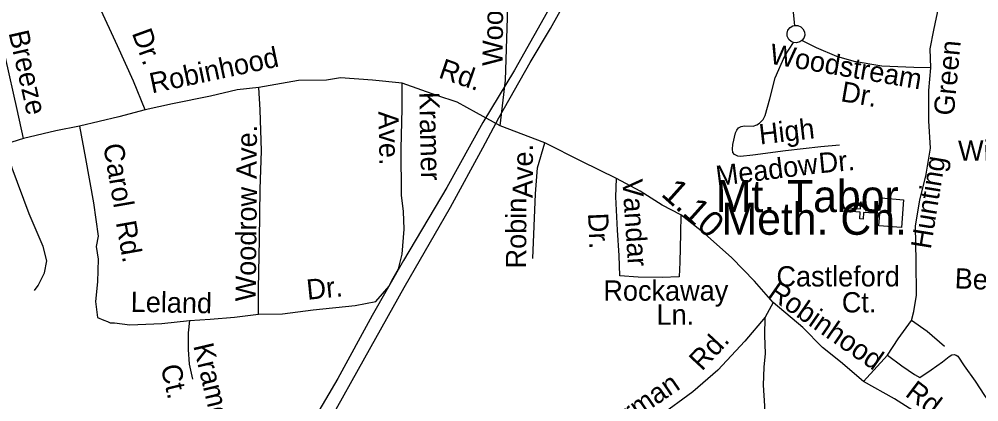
# Model space of a CAD drawing. Extents: x 1547597 to 1699558, y 810033 to 920809.
# Drawn here: x 1606161 to 1610664, y 864963 to 866757 of the extents above; entities that cross this region are included whole.
import ezdxf

# ---------------------------------------------------------------- set-up
doc = ezdxf.new("R2010")
doc.units = 0
for name, color, linetype in [('Exist Cultural Church CELL', 7, 'Continuous'), ('Exist Cultural Church Label', 7, 'Continuous'), ('Exist Road Non-System Type 51', 7, 'Continuous'), ('Exist Road Non-System Type 51 Label', 7, 'Continuous'), ('Exist Road Secondary Mileage Hundredths English Label', 7, 'Continuous'), ('Exist Road Secondary Type 51 Attributed', 7, 'Continuous'), ('Exist Road Secondary Type 51 Label', 7, 'Continuous'), ('Exist Road Secondary Type 51 Undivided 4 Lane Attributed', 7, 'Continuous'), ('Exist Utilities Electrical Transmission Line', 7, 'Continuous')]:
    doc.layers.add(name, color=color, linetype=linetype)

msp = doc.modelspace()

# ---------------------------------------------------------------- linework, layer by layer
at = {"layer": 'Exist Cultural Church CELL'}
msp.add_lwpolyline([(1610194.7, 865788.9), (1610198.9, 865845.7), (1610123, 865851.5), (1610120.6, 865819.6), (1610104.6, 865820.9), (1610107.1, 865852.8), (1610047.1, 865857.4), (1610048.3, 865873.3), (1610108.3, 865868.7), (1610110.8, 865900.6), (1610126.7, 865899.4), (1610124.2, 865867.5), (1610200.2, 865861.7), (1610204.7, 865919.2), (1610310.8, 865911), (1610300.8, 865780.8)], close=True, dxfattribs=at)
at = {"layer": 'Exist Road Non-System Type 51'}
for p, q in [((1609698.7, 865428.8), (1609661.5, 865359.5)), ((1610122.7, 865059.2), (1610235.6, 865181.2))]:
    msp.add_line(p, q, dxfattribs=at)
for points in [[(1608417, 866258), (1608442.6, 866471.9), (1608451.9, 866763.4), (1608451.9, 866967.9), (1608456.8, 867085.5), (1608459.4, 867250.2), (1608473.9, 867471.4), (1608500, 867607.3), (1608502.9, 867713.3), (1608503.4, 867775.1), (1608495.7, 867811.3), (1608481.9, 867829.4), (1608463.9, 867843.5), (1608438, 867847.7), (1608380, 867850), (1608184.2, 867843.8), (1607996.3, 867843.2)], [(1609800.8, 866728.5), (1609793.8, 866788.7), (1609782.8, 866836.7), (1609741.9, 866895.4), (1609671.5, 866974.7), (1609602.6, 867029.9), (1609596, 867033.2), (1609587.3, 867035.2), (1609579.3, 867036), (1609570.7, 867034.5), (1609563.1, 867028.9), (1609556.8, 867020), (1609553.9, 867008.9), (1609553.8, 866994.8), (1609559.2, 866952.7), (1609568.1, 866896.7), (1609563.1, 866838.8)], [(1610438.5, 866528.8), (1610435.7, 866618.3), (1610453.2, 866705.9), (1610476.6, 866816.9), (1610517.4, 866935.1)], [(1606180.6, 866197.7), (1606151, 866333.7), (1606095.6, 866578.5), (1606062.3, 866723.1)], [(1609793.4, 866648.6), (1609783.2, 866652.8), (1609772.2, 866663), (1609765.1, 866677.2), (1609764, 866691.6), (1609767.7, 866705.5), (1609778, 866718.7), (1609791.5, 866726.7), (1609800.8, 866728.5)], [(1609800.8, 866728.5), (1609814.6, 866728.2), (1609828.3, 866722.3), (1609838.5, 866712.9), (1609845.4, 866698.6), (1609846.5, 866682.1), (1609842, 866669.2), (1609833.4, 866658)], [(1609833.4, 866658), (1609824, 866650.8), (1609808.9, 866646.5), (1609793.4, 866648.6)], [(1610438.5, 866528.8), (1610358.5, 866530.3), (1610208.7, 866537.1), (1610079.3, 866559.3), (1609997.9, 866582.8), (1609902.7, 866622.6), (1609833.4, 866658)], [(1610010.1, 866166.9), (1609922.1, 866158.5), (1609755.8, 866139.5), (1609603.5, 866120.4), (1609545.6, 866113.3), (1609532.4, 866114.6), (1609517.7, 866122.5), (1609509.9, 866132.1), (1609507.4, 866147.7), (1609508.7, 866170.1), (1609521.6, 866223.9), (1609528.1, 866237.3), (1609536.1, 866247.6), (1609548.4, 866254.1), (1609564.3, 866257), (1609604.1, 866256.2), (1609622, 866261.5), (1609634.4, 866269.8), (1609651.1, 866286.5), (1609660.9, 866305.3), (1609682.5, 866384.7), (1609708.3, 866482.2), (1609754.1, 866585.4), (1609793.4, 866648.6)], [(1610348.4, 865345), (1610359.3, 865386.8), (1610370.6, 865462.6), (1610369.7, 865622.5), (1610366.8, 865786.5), (1610386.9, 865910.1), (1610415, 866021.4), (1610437.5, 866153.1), (1610429.8, 866281.1), (1610428.5, 866423), (1610438.5, 866528.8)], [(1607283, 865374.2), (1607395.8, 865375.1), (1607540.1, 865394.6), (1607736.4, 865414.8), (1607834.7, 865433), (1607896, 865506.1), (1607908.7, 865531.6), (1607940.9, 865587.5), (1607958, 865656), (1607966.6, 865772.9), (1607963.7, 865855.7), (1607955.2, 865932.7), (1607952.3, 866149.5), (1607958, 866337.9), (1607958, 866457.7)], [(1607283, 865374.2), (1607283, 865494), (1607288.7, 865725.1), (1607291.5, 865961.1), (1607297.2, 866140.8), (1607291.5, 866332), (1607285.8, 866437.5)], [(1606443.9, 866255.6), (1606472.2, 866104.5), (1606509.9, 865896.8), (1606531.9, 865739.5), (1606522.5, 865692.3), (1606531.9, 865632.5), (1606528.8, 865525.5), (1606519.3, 865434.3), (1606528.8, 865358.8), (1606557.1, 865346.2), (1606575.2, 865340.6), (1606586.9, 865334.1), (1606608.4, 865333.7), (1606679.1, 865324.2), (1606830.6, 865330.4), (1606959.8, 865345.1)], [(1606233, 865484.5), (1606249.5, 865508.2), (1606278.6, 865567.7), (1606289.9, 865625.1), (1606272.9, 865691.7), (1606207.7, 865844.7), (1606127.8, 866058.2), (1606096.8, 866171.9)], [(1608571.5, 865635.7), (1608577.8, 865786.7), (1608584, 865937.8), (1608593.5, 866060.5), (1608627.2, 866178.3)], [(1609264.7, 865840.7), (1609263.1, 865752.8), (1609260.6, 865618.8), (1609257.4, 865548.8), (1609177.5, 865546.5), (1609065.5, 865548.5), (1608979.7, 865554.1), (1608975.5, 865650), (1608967.7, 865768.2), (1608960.6, 865924.3), (1608964, 866009.7)], [(1606959.8, 865345.1), (1607056.4, 865351.2), (1607171.2, 865359.5), (1607283, 865374.2)], [(1609661.5, 865359.5), (1609565.4, 865247.4), (1609439, 865111.7), (1609321.7, 865009.8), (1609163.3, 864895), (1609058.1, 864822.9), (1608969.9, 864772.4), (1608890.8, 864742), (1608814.2, 864715.4), (1608701.8, 864689.4)], [(1609627.1, 864321.2), (1609627.1, 864499.1), (1609653.9, 864703.7), (1609661, 864808.7), (1609659.6, 864944.8), (1609653.8, 865041.3), (1609657.2, 865125.2), (1609662.3, 865189.6), (1609659.8, 865273.7), (1609661.5, 865359.5)], [(1606959.8, 865345.1), (1606952.8, 865287.2), (1606953, 865208.4), (1606958, 865139.3), (1606974.6, 865069.1)], [(1610235.6, 865181.2), (1610285, 865258.2), (1610348.4, 865345)], [(1610502, 865222.2), (1610421.4, 865293.7), (1610348.4, 865345)], [(1610235.6, 865181.2), (1610302.7, 865132), (1610361.9, 865090.8), (1610387.4, 865076.5), (1610440.2, 865113.4), (1610492.8, 865150.4), (1610525.3, 865175.9), (1610537.6, 865183.3), (1610547.3, 865185.5), (1610557.8, 865182.7), (1610565.1, 865177.1), (1610594.2, 865132.5), (1610647, 865059.6), (1610689.7, 864992.9), (1610742.2, 864920)]]:
    msp.add_lwpolyline(points, dxfattribs=at)
at = {"layer": 'Exist Road Secondary Type 51 Attributed'}
for points in [[(1606751.5, 866332), (1606696.6, 866467.5), (1606622.5, 866632.2), (1606536.3, 866818.2), (1606487.9, 866956), (1606465.6, 867056.5), (1606435.9, 867149.5), (1606406.1, 867279.8), (1606368.9, 867402.6), (1606339.1, 867451), (1606301.9, 867510.6), (1606257.3, 867547.8), (1606171.7, 867607.4), (1606041.6, 867681.8)], [(1606751.5, 866332), (1606628.9, 866299.7), (1606443.9, 866255.6), (1606332.4, 866234), (1606180.6, 866197.7), (1606096.8, 866171.9)]]:
    msp.add_lwpolyline(points, dxfattribs=at)
at = {"layer": 'Exist Road Secondary Type 51 Undivided 4 Lane Attributed'}
msp.add_lwpolyline([(1610427.9, 864875.2), (1610268, 864976.5), (1610122.7, 865059.2), (1610014.3, 865150.5), (1609929.6, 865217.7), (1609838.4, 865311.8), (1609698.7, 865428.8), (1609610.4, 865528.7), (1609504.7, 865638.3), (1609377, 865752.7), (1609264.7, 865840.7), (1609177.1, 865885.3), (1609074.5, 865950.9), (1608964, 866009.7), (1608800.8, 866090.7), (1608627.2, 866178.3), (1608417, 866258), (1608306.7, 866318.7), (1608215.5, 866367.9), (1608121.1, 866400.4), (1607958, 866457.7), (1607818.9, 866471.8), (1607667.8, 866483.2), (1607602.3, 866471.8), (1607471.2, 866469.7), (1607285.8, 866437.5), (1607184.1, 866426.9), (1607057.8, 866396.5), (1606880.4, 866361), (1606751.5, 866332)], dxfattribs=at)
at = {"layer": 'Exist Utilities Electrical Transmission Line'}
for points in [[(1607618, 864875.7), (1607782.5, 865168.9), (1607967.7, 865499.8), (1608185.2, 865876), (1608335.5, 866153.5), (1608411.8, 866294.2), (1608557.8, 866553.8), (1608654.1, 866714.1), (1608750.9, 866888.5), (1608840.4, 867064.2), (1608925.3, 867234.8), (1609051.7, 867471.2), (1609288.5, 867908.4), (1609594.6, 868462.7), (1609945.6, 869112.6), (1610266.2, 869714.7), (1610623.3, 870370.4)], [(1610414, 870066.9), (1610034.4, 869377.4), (1609728.4, 868817), (1609383.4, 868177.3), (1609104, 867672.6), (1608883.5, 867257.3), (1608784.1, 867059.6), (1608666.2, 866839.8), (1608485.2, 866518.9), (1608335.6, 866273.3), (1608166.9, 865968.2), (1607963.6, 865625.7), (1607817.7, 865368.1), (1607655.1, 865072.9), (1607523.7, 864849.2)]]:
    msp.add_lwpolyline(points, dxfattribs=at)

# ---------------------------------------------------------------- texts
at = {"layer": 'Exist Cultural Church Label'}
for s, p in [('Mt. Tabor', (1609429.5, 865852.7)), ('Meth. Ch.', (1609456.5, 865746.5))]:
    msp.add_text(s, height=150, dxfattribs=at).set_placement(p)
at = {"layer": 'Exist Road Non-System Type 51 Label'}
for s, rotation, p in [('Woodview', 89.5136, (1608429.2, 866538)), ('Breeze', 282.763, (1606110.2, 866694)), ('Woodstream', 350.2503, (1609677.6, 866549.8)), ('Green', 84.6282, (1610546.2, 866302.4)), ('Dr.', 350.2503, (1610011.7, 866373.5)), ('Kramer', 271.2351, (1608037.6, 866415.8)), ('Ave.', 271.2351, (1607846.1, 866325)), ('High', 6.532, (1609637.4, 866169.5)), ('Ave.', 89.4313, (1607274.4, 866007.8)), ('Carol', 279.8235, (1606554.3, 866167)), ('Willowlake', 0.7725, (1610567.2, 866092.9)), ('Ave.', 89.7261, (1608570.4, 865918.2)), ('Dr.', 5.4656, (1609916.6, 866034.8)), ('Meadow', 7.1572, (1609435.4, 865974.5)), ('Hunting', 80.7597, (1610437.8, 865675.8)), ('Vandar', 273.7771, (1608990.6, 866004.3)), ('Woodrow', 89.3796, (1607270.4, 865433.8)), ('Robin', 89.7261, (1608539.3, 865588.4)), ('Rd.', 280.0506, (1606613.8, 865804.8)), ('Dr.', 272.5837, (1608829.6, 865847.1)), ('Beacon', 357.401, (1610549.1, 865495.7)), ('Dr.', 5.8843, (1607513.7, 865441.3)), ('Leland', 358.9235, (1606683.3, 865385.2)), ('Rd.', 47.0314, (1609364.6, 865104)), ('Kramer', 283.2996, (1606977.2, 865226.6)), ('Ct.', 283.2996, (1606823.5, 865127.9)), ('Norman', 34.4484, (1608896, 864771.3))]:
    msp.add_text(s, height=95, rotation=rotation, dxfattribs=at).set_placement(p)
for s, p in [('Castleford', (1609714, 865504.1)), ('Rockaway', (1608901.9, 865437.4)), ('Ct.', (1610020.7, 865382.4)), ('Ln.', (1609151.5, 865324.6))]:
    msp.add_text(s, height=95, dxfattribs=at).set_placement(p)
at = {"layer": 'Exist Road Secondary Mileage Hundredths English Label'}
msp.add_text('1.10', height=120, rotation=318.1417, dxfattribs=at).set_placement((1609167.9, 865932.6))
at = {"layer": 'Exist Road Secondary Type 51 Label'}
for s, rotation, p in [('Dr.', 290.0192, (1606688.2, 866692.7)), ('Robinhood', 11.9655, (1606783.3, 866409.2)), ('Rd.', 341.0248, (1608123.8, 866484.7)), ('Robinhood', 325.1315, (1609668.1, 865458.6)), ('Rd.', 322.945, (1610313.2, 864993.6))]:
    msp.add_text(s, height=95, rotation=rotation, dxfattribs=at).set_placement(p)

doc.saveas('drawing.dxf')
